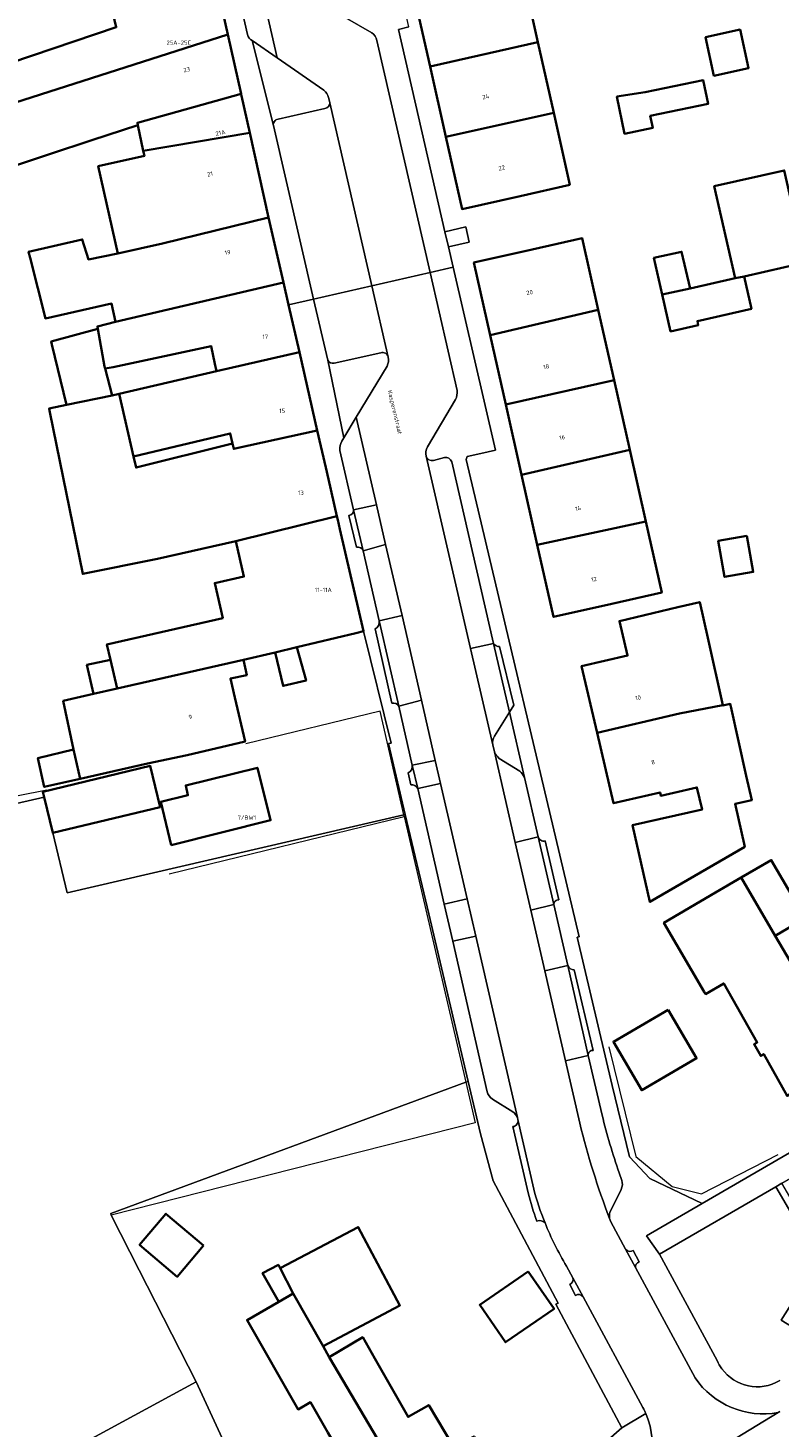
# Model space of a CAD drawing. Header units: metres. Extents: x 197700 to 204338, y 317132 to 325229.
# Tile 290 of 656: x 200557 to 200620, y 319005 to 319122. Entities that reach past the tile are written whole.
import ezdxf
from ezdxf.enums import TextEntityAlignment as Align

# ---------------------------------------------------------------- set-up
doc = ezdxf.new("R2010")
doc.units = ezdxf.units.M
for name, color, linetype, lineweight in [('B-WE-GR-BEPLANTING_CULTUUR_BODEMBEDEKKER-GV', 90, 'Continuous', 18), ('B-WE-IE-TERREINAFSCHEIDING_KUNSTMATIG_HEKWERK-G', 20, 'IE-TERREINAFSCHEIDING-KUNSTMATIG', 18), ('B-WE-OG-BEBOUWING-GV', 7, 'Continuous', 35), ('B-WE-OG-BEBOUWING-T18', 10, 'Continuous', 18), ('B-WE-OG-TERREIN_CULTUURSCHEIDING-GV', 7, 'Continuous', 18), ('B-WE-OG-TERREIN_ERF-GV', 7, 'Continuous', 18), ('B-WE-OG-TOPOGRAFIE-T18', 10, 'Continuous', 18), ('B-WE-VH-VERHARDING_BETONSTRAATSTEEN-GV', 252, 'Continuous', 18), ('B-WE-VH-VERHARDING_OPEN-GV', 252, 'Continuous', 18), ('B-WE-VH-VERHARDING_TEGEL-GV', 252, 'Continuous', 18)]:
    doc.layers.add(name, color=color, linetype=linetype, lineweight=lineweight)
doc.styles.add('NLCS-ISO-M200-T18', font='NLCS-ISO.ttf', dxfattribs={"height": 0.36})
doc.linetypes.add('IE-TERREINAFSCHEIDING-KUNSTMATIG', pattern='A,4,[82,NLCS.SHX,S=0.75,R=90,X=0,Y=0],4,-2', length=10)

msp = doc.modelspace()

# ---------------------------------------------------------------- linework, layer by layer
at = {"layer": 'B-WE-GR-BEPLANTING_CULTUUR_BODEMBEDEKKER-GV'}
for points in [[(200582.038, 319117.208), (200578.128, 319119.902), (200576.019, 319121.355), (200577.804, 319114.237)], [(200582.523, 319116.147), (200582.495, 319116.278), (200582.432, 319116.577)], [(200578.193, 319114.764), (200582.117, 319115.667)], [(200586.797, 319095.204), (200582.889, 319094.349)], [(200582.359, 319094.595), (200583.714, 319088.088), (200584.749, 319089.809), (200587.321, 319094.085)], [(200598.841, 319059.641), (200597.581, 319065.108), (200596.32, 319063.11)], [(200596.181, 319062.367), (200596.316, 319061.781)], [(200596.732, 319061.24), (200598.449, 319060.165)]]:
    msp.add_lwpolyline(points, dxfattribs=at)
for points in [[(200582.432, 319116.577, 0.1597349), (200582.038, 319117.208)], [(200582.117, 319115.667, 0.3995892), (200582.523, 319116.147)], [(200577.804, 319114.237, -0.4430445), (200578.193, 319114.764)], [(200587.414, 319094.855, 0.4387156), (200586.797, 319095.204)], [(200587.321, 319094.085, 0.1707805), (200587.414, 319094.855)], [(200582.889, 319094.349, -0.4104682), (200582.359, 319094.595)], [(200596.32, 319063.11, 0.198212), (200596.181, 319062.367)], [(200596.316, 319061.781, 0.1181096), (200596.732, 319061.24)], [(200598.449, 319060.165, -0.1405989), (200598.841, 319059.641)]]:
    msp.add_lwpolyline(points, format="xyb", dxfattribs=at)
at = {"layer": 'B-WE-IE-TERREINAFSCHEIDING_KUNSTMATIG_HEKWERK-G'}
for points in [[(200588.718, 319056.517), (200586.761, 319065.193), (200575.504, 319062.445)], [(200535.053, 319053.907), (200558.833, 319058.598)], [(200569.064, 319051.566), (200588.753, 319056.362)], [(200588.753, 319056.362), (200588.718, 319056.517)], [(200588.753, 319056.362), (200593.918, 319034.116)], [(200605.903, 319037.071), (200608.18, 319027.906), (200611.209, 319025.372), (200613.681, 319024.77), (200620.108, 319028.062)], [(200593.918, 319034.116), (200594.707, 319030.719), (200564.207, 319022.994)], [(200564.207, 319022.994), (200566.565, 319018.381)], [(200571.341, 319009.038), (200566.565, 319018.381)], [(200548.255, 318996.509), (200571.341, 319009.038)], [(200576.559, 318989.05), (200570.383, 319001.177), (200574.017, 319003.231), (200571.341, 319009.038)]]:
    msp.add_lwpolyline(points, dxfattribs=at)
at = {"layer": 'B-WE-OG-BEBOUWING-GV'}
for points in [[(200563.606, 319126.838), (200564.631, 319122.469), (200545.226, 319115.928), (200546.28, 319112.938), (200554.683, 319115.688), (200554.676, 319115.708), (200573.981, 319121.871), (200572.228, 319129.693), (200572.219, 319129.737)], [(200598.645, 319127.13), (200589.597, 319125.1), (200590.925, 319119.183), (200599.971, 319121.213)], [(200566.448, 319114.283), (200566.407, 319114.479), (200575.094, 319116.903), (200573.981, 319121.871), (200554.676, 319115.708), (200554.683, 319115.688), (200556.284, 319110.917), (200559.045, 319111.844), (200562.578, 319113.008)], [(200614.001, 319121.638), (200614.71, 319118.414), (200617.613, 319119.053), (200616.904, 319122.277)], [(200590.925, 319119.183), (200592.245, 319113.302), (200601.294, 319115.308), (200599.971, 319121.213)], [(200608.96, 319117.04), (200606.583, 319116.666), (200607.22, 319113.556), (200609.582, 319114.04), (200609.375, 319115.05), (200614.225, 319116.044), (200613.817, 319118.036)], [(200575.819, 319113.642), (200575.134, 319116.723), (200575.094, 319116.903), (200566.407, 319114.479), (200566.448, 319114.283), (200566.903, 319112.108)], [(200602.647, 319109.268), (200601.294, 319115.308), (200592.245, 319113.302), (200593.605, 319107.24), (200598.483, 319108.334)], [(200566.903, 319112.108), (200566.99, 319111.692), (200563.123, 319110.829), (200564.757, 319103.515), (200568.522, 319104.362), (200577.399, 319106.542), (200575.819, 319113.642)], [(200616.49, 319101.446), (200617.237, 319101.604), (200622.363, 319102.772), (200620.604, 319110.488), (200614.734, 319109.15)], [(200578.642, 319101.107), (200577.399, 319106.542), (200568.522, 319104.362), (200564.757, 319103.515), (200562.299, 319103.025), (200561.793, 319104.701), (200557.285, 319103.673), (200557.416, 319103.153), (200558.698, 319098.08), (200564.239, 319099.334), (200564.563, 319097.792)], [(200605.023, 319098.8), (200603.675, 319104.805), (200599.481, 319103.862), (200594.603, 319102.765), (200595.972, 319096.677)], [(200610.388, 319100.076), (200612.71, 319100.583), (200612.006, 319103.676), (200609.688, 319103.148)], [(200579.074, 319099.217), (200578.642, 319101.107), (200564.563, 319097.792), (200563.064, 319097.413), (200563.099, 319097.215), (200563.658, 319094.062), (200563.705, 319093.885), (200564.367, 319094.002), (200572.579, 319095.771), (200572.902, 319094.276), (200573.044, 319093.657), (200579.981, 319095.253)], [(200612.71, 319100.583), (200610.388, 319100.076), (200611.088, 319097.003), (200613.4, 319097.53), (200613.323, 319097.869), (200617.853, 319098.902), (200617.237, 319101.604), (200616.49, 319101.446)], [(200606.343, 319092.919), (200605.023, 319098.8), (200595.972, 319096.677), (200597.278, 319090.867)], [(200560.481, 319090.847), (200564.294, 319091.643), (200563.705, 319093.885), (200563.658, 319094.062), (200563.099, 319097.215), (200559.183, 319096.163), (200559.251, 319095.892)], [(200581.479, 319088.702), (200579.981, 319095.253), (200573.044, 319093.657), (200564.87, 319091.775), (200566.08, 319086.515), (200574.193, 319088.461), (200574.379, 319087.623), (200574.482, 319087.155), (200574.605, 319087.182)], [(200597.278, 319090.867), (200598.599, 319084.994), (200607.654, 319087.08), (200606.343, 319092.919)], [(200583.121, 319081.524), (200582.411, 319084.626), (200582.189, 319085.6), (200581.479, 319088.702), (200574.605, 319087.182), (200574.482, 319087.155), (200574.379, 319087.623), (200566.3, 319085.593), (200566.08, 319086.515), (200564.87, 319091.775), (200564.294, 319091.643), (200560.481, 319090.847), (200559.004, 319090.539), (200559.066, 319090.235), (200561.823, 319076.687), (200568.102, 319077.943), (200574.644, 319079.435)], [(200599.916, 319079.135), (200608.999, 319081.09), (200607.654, 319087.08), (200598.599, 319084.994)], [(200564.702, 319067.083), (200575.288, 319069.483), (200577.944, 319070.114), (200579.775, 319070.56), (200584.713, 319071.736), (200585.353, 319071.888), (200583.82, 319078.501), (200583.369, 319080.449), (200583.193, 319081.208), (200583.121, 319081.524), (200574.644, 319079.435), (200575.335, 319076.461), (200572.885, 319075.915), (200573.559, 319072.996), (200563.847, 319070.786), (200564.143, 319069.505)], [(200606.155, 319074.181), (200610.339, 319075.122), (200608.999, 319081.09), (200599.916, 319079.135), (200601.277, 319073.084)], [(200617.475, 319079.878), (200615.07, 319079.453), (200615.604, 319076.431), (200618.008, 319076.857)], [(200604.93, 319063.383), (200611.838, 319064.999), (200615.45, 319065.706), (200614.193, 319071.341), (200613.527, 319074.329), (200611.702, 319073.899), (200606.798, 319072.743), (200607.481, 319069.844), (200603.63, 319068.973)], [(200579.775, 319070.56), (200577.944, 319070.114), (200578.612, 319067.312), (200580.543, 319067.772)], [(200575.288, 319069.483), (200564.702, 319067.083), (200562.73, 319066.635), (200560.197, 319066.059), (200561.066, 319061.979), (200561.621, 319059.529), (200567.266, 319060.809), (200570.565, 319061.507), (200575.433, 319062.649), (200574.565, 319066.351), (200574.197, 319067.923), (200575.564, 319068.223)], [(200564.702, 319067.083), (200564.143, 319069.505), (200562.181, 319069.061), (200562.73, 319066.635)], [(200615.45, 319065.706), (200611.838, 319064.999), (200604.93, 319063.383), (200606.302, 319057.485), (200610.198, 319058.391), (200610.263, 319058.109), (200611.354, 319058.362), (200613.286, 319058.81), (200613.717, 319056.95), (200607.892, 319055.65), (200609.355, 319049.219), (200617.291, 319053.838), (200616.492, 319057.422), (200617.879, 319057.732), (200617.424, 319059.77), (200616.126, 319065.588), (200616.08, 319065.795), (200615.461, 319065.657)], [(200561.066, 319061.979), (200558.066, 319061.264), (200558.598, 319058.844), (200561.621, 319059.529)], [(200558.594, 319058.003), (200559.312, 319055.005), (200568.306, 319057.16), (200567.481, 319060.602), (200558.487, 319058.448)], [(200569.245, 319053.967), (200577.565, 319056.057), (200576.47, 319060.456), (200570.457, 319058.978), (200570.642, 319058.148), (200568.358, 319057.588)], [(200617.005, 319051.259), (200619.846, 319046.385), (200622.355, 319047.848), (200619.515, 319052.722)], [(200625.943, 319035.926), (200621.121, 319044.198), (200619.846, 319046.385), (200617.005, 319051.259), (200614.84, 319049.997), (200610.521, 319047.479), (200613.895, 319041.693), (200614.01, 319041.495), (200615.539, 319042.387), (200618.339, 319037.447), (200618.079, 319037.298), (200618.64, 319036.317), (200618.89, 319036.47), (200620.836, 319032.975)], [(200610.883, 319040.187), (200606.292, 319037.505), (200608.662, 319033.445), (200613.254, 319036.127)], [(200571.956, 319020.432), (200568.796, 319023.11), (200566.592, 319020.508), (200569.752, 319017.83)], [(200579.469, 319016.411), (200581.982, 319012.009), (200588.399, 319015.428), (200584.907, 319021.983), (200578.364, 319018.547)], [(200578.27, 319015.726), (200579.469, 319016.411), (200578.364, 319018.547), (200578.224, 319018.819), (200576.896, 319018.132)], [(200599.156, 319018.278), (200595.092, 319015.466), (200597.255, 319012.339), (200601.319, 319015.152)], [(200587.6, 318989.63), (200593.159, 318992.998), (200582.487, 319011.105), (200581.982, 319012.009), (200579.469, 319016.411), (200578.27, 319015.726), (200575.602, 319014.202), (200579.876, 319006.719), (200580.925, 319007.318), (200582.372, 319004.784), (200583.392, 319002.998), (200581.595, 319001.972), (200582.112, 319001.132), (200581.093, 319000.581)], [(200593.159, 318992.998), (200598.308, 318997.548), (200596.994, 319000), (200594.612, 319004.45), (200592.928, 319003.548), (200590.825, 319007.083), (200589.093, 319006.093), (200586.303, 319010.981), (200585.284, 319012.766), (200582.487, 319011.105)]]:
    msp.add_lwpolyline(points, close=True, dxfattribs=at)
at = {"layer": 'B-WE-OG-TERREIN_CULTUURSCHEIDING-GV'}
msp.add_lwpolyline([(200594.118, 319034.19), (200590.833, 319048.212), (200588.854, 319056.549), (200588.718, 319056.517), (200560.536, 319049.973), (200559.312, 319055.005), (200558.594, 319058.003), (200535.512, 319052.708), (200535.053, 319053.907), (200527.061, 319074.801), (200524.653, 319081.097), (200507.947, 319072.648), (200507.821, 319072.436), (200534.477, 319017.058), (200537.267, 319011.938), (200539.483, 319012.524), (200548.255, 318996.509), (200571.341, 319009.038), (200566.565, 319018.381), (200564.207, 319022.994), (200564.174, 319023.126), (200593.918, 319034.116)], close=True, dxfattribs=at)
msp.add_lwpolyline([(200625.42, 319011.08), (200620.338, 319014.198), (200623.498, 319019.189), (200619.906, 319025.368), (200610.155, 319019.729), (200614.983, 319010.807)], dxfattribs=at)
for points in [[(200614.983, 319010.807, 0.053149), (200615.367, 319010.129)], [(200615.367, 319010.129, 0.3909175), (200620.224, 319009.13)]]:
    msp.add_lwpolyline(points, format="xyb", dxfattribs=at)
at = {"layer": 'B-WE-OG-TERREIN_ERF-GV'}
for points in [[(200592.245, 319113.302), (200590.925, 319119.183), (200589.597, 319125.1), (200588.269, 319131.017), (200586.942, 319136.934), (200591.842, 319138.033), (200595.994, 319138.964), (200597.32, 319133.047), (200598.645, 319127.13), (200599.971, 319121.213), (200601.294, 319115.308), (200602.647, 319109.268), (200598.483, 319108.334), (200593.605, 319107.24)], [(200614.71, 319118.414), (200614.001, 319121.638), (200616.904, 319122.277), (200617.613, 319119.053)], [(200606.583, 319116.666), (200608.96, 319117.04), (200613.817, 319118.036), (200614.225, 319116.044), (200609.375, 319115.05), (200609.582, 319114.04), (200607.22, 319113.556)], [(200610.388, 319100.076), (200609.688, 319103.148), (200612.006, 319103.676), (200612.71, 319100.583), (200616.49, 319101.446), (200614.734, 319109.15), (200620.604, 319110.488), (200622.363, 319102.772), (200617.237, 319101.604), (200617.853, 319098.902), (200613.323, 319097.869), (200613.4, 319097.53), (200611.088, 319097.003)], [(200598.599, 319084.994), (200597.278, 319090.867), (200595.972, 319096.677), (200594.603, 319102.765), (200599.481, 319103.862), (200603.675, 319104.805), (200605.023, 319098.8), (200606.343, 319092.919), (200607.654, 319087.08), (200608.999, 319081.09), (200610.339, 319075.122), (200606.155, 319074.181), (200601.277, 319073.084), (200599.916, 319079.135)], [(200564.367, 319094.002), (200563.705, 319093.885), (200564.294, 319091.643), (200564.87, 319091.775), (200573.044, 319093.657), (200572.902, 319094.276), (200572.579, 319095.771)], [(200574.379, 319087.623), (200574.193, 319088.461), (200566.08, 319086.515), (200566.3, 319085.593)], [(200617.475, 319079.878), (200618.008, 319076.857), (200615.604, 319076.431), (200615.07, 319079.453)], [(200611.354, 319058.362), (200610.263, 319058.109), (200610.198, 319058.391), (200606.302, 319057.485), (200604.93, 319063.383), (200603.63, 319068.973), (200607.481, 319069.844), (200606.798, 319072.743), (200611.702, 319073.899), (200613.527, 319074.329), (200614.193, 319071.341), (200615.45, 319065.706), (200615.461, 319065.657), (200616.08, 319065.795), (200616.126, 319065.588), (200617.424, 319059.77), (200617.879, 319057.732), (200616.492, 319057.422), (200617.291, 319053.838), (200609.355, 319049.219), (200607.892, 319055.65), (200613.717, 319056.95), (200613.286, 319058.81)], [(200569.245, 319053.967), (200568.358, 319057.588), (200570.642, 319058.148), (200570.457, 319058.978), (200576.47, 319060.456), (200577.565, 319056.057)], [(200610.883, 319040.187), (200613.254, 319036.127), (200608.662, 319033.445), (200606.292, 319037.505)], [(200571.956, 319020.432), (200569.752, 319017.83), (200566.592, 319020.508), (200568.796, 319023.11)], [(200599.156, 319018.278), (200601.319, 319015.152), (200597.255, 319012.339), (200595.092, 319015.466)]]:
    msp.add_lwpolyline(points, close=True, dxfattribs=at)
for points in [[(200545.226, 319115.928), (200564.631, 319122.469)], [(200589.143, 319122.497), (200588.272, 319122.272), (200592.178, 319105.345), (200593.937, 319105.756), (200594.218, 319104.474), (200592.471, 319104.076), (200592.865, 319102.367), (200596.399, 319087.052), (200595.182, 319086.778), (200594.039, 319086.522), (200593.967, 319086.281), (200603.416, 319046.287), (200603.247, 319046.258), (200606.188, 319033.833), (200607.643, 319027.858), (200609.341, 319026.052), (200613.726, 319023.965), (200666.83, 319054.745)], [(200535.512, 319052.708), (200558.594, 319058.003), (200558.487, 319058.448), (200567.481, 319060.602), (200568.306, 319057.16), (200559.312, 319055.005), (200560.536, 319049.973), (200588.718, 319056.517), (200588.854, 319056.549), (200587.447, 319062.479), (200587.669, 319062.512), (200585.353, 319071.888), (200584.713, 319071.736), (200579.775, 319070.56), (200580.543, 319067.772), (200578.612, 319067.312), (200577.944, 319070.114), (200575.288, 319069.483), (200575.564, 319068.223), (200574.197, 319067.923), (200574.565, 319066.351), (200575.433, 319062.649), (200570.565, 319061.507), (200567.266, 319060.809), (200561.621, 319059.529), (200558.598, 319058.844), (200558.066, 319061.264), (200561.066, 319061.979), (200560.197, 319066.059), (200562.73, 319066.635), (200562.181, 319069.061), (200564.143, 319069.505), (200563.847, 319070.786), (200573.559, 319072.996), (200572.885, 319075.915), (200575.335, 319076.461), (200574.644, 319079.435), (200568.102, 319077.943), (200561.823, 319076.687), (200559.066, 319090.235), (200559.004, 319090.539), (200560.481, 319090.847), (200559.251, 319095.892), (200559.183, 319096.163), (200563.099, 319097.215), (200563.064, 319097.413), (200564.563, 319097.792), (200564.239, 319099.334), (200558.698, 319098.08), (200557.416, 319103.153), (200557.285, 319103.673), (200561.793, 319104.701), (200562.299, 319103.025), (200564.757, 319103.515), (200563.123, 319110.829), (200566.99, 319111.692), (200566.903, 319112.108), (200566.448, 319114.283), (200562.578, 319113.008), (200559.045, 319111.844), (200556.284, 319110.917)], [(200620.836, 319032.975), (200618.89, 319036.47), (200618.64, 319036.317), (200618.079, 319037.298), (200618.339, 319037.447), (200615.539, 319042.387), (200614.01, 319041.495), (200613.895, 319041.693), (200610.521, 319047.479), (200614.84, 319049.997), (200617.005, 319051.259), (200619.515, 319052.722), (200622.355, 319047.848), (200619.846, 319046.385), (200621.121, 319044.198)], [(200598.308, 318997.548), (200606.99, 319005.172), (200601.471, 319015.537), (200601.651, 319015.604), (200596.214, 319025.851), (200595.146, 319029.803), (200594.118, 319034.19), (200593.918, 319034.116), (200564.174, 319023.126), (200564.207, 319022.994), (200566.565, 319018.381), (200571.341, 319009.038), (200574.017, 319003.231)], [(200582.372, 319004.784), (200580.925, 319007.318), (200579.876, 319006.719), (200575.602, 319014.202), (200578.27, 319015.726), (200576.896, 319018.132), (200578.224, 319018.819), (200578.364, 319018.547), (200584.907, 319021.983), (200588.399, 319015.428), (200581.982, 319012.009), (200582.487, 319011.105), (200585.284, 319012.766), (200586.303, 319010.981), (200589.093, 319006.093), (200590.825, 319007.083), (200592.928, 319003.548)]]:
    msp.add_lwpolyline(points, dxfattribs=at)
at = {"layer": 'B-WE-VH-VERHARDING_BETONSTRAATSTEEN-GV'}
for points in [[(200556.23, 319189.637), (200553.846, 319188.671), (200555.188, 319186.725), (200559.659, 319184.486), (200560.648, 319179.852), (200560.683, 319179.69), (200562.359, 319172.738), (200562.375, 319172.666), (200564.149, 319164.919), (200566.072, 319156.522), (200566.178, 319156.058), (200567.549, 319150.278), (200568.898, 319144.591), (200570.277, 319138.779), (200572.219, 319129.737), (200572.228, 319129.693), (200573.981, 319121.871), (200575.094, 319116.903), (200575.134, 319116.723)], [(200563.189, 319185.564), (200563.819, 319182.445), (200578.128, 319119.902), (200582.038, 319117.208)], [(200576.019, 319121.355), (200578.128, 319119.902), (200563.819, 319182.445)], [(200563.852, 319173.337), (200564.637, 319169.907), (200575.629, 319121.863)], [(200575.629, 319121.863), (200564.637, 319169.907)], [(200586.471, 319121.37), (200590.934, 319101.926), (200592.865, 319102.367), (200592.471, 319104.076), (200592.178, 319105.345), (200588.272, 319122.272), (200589.143, 319122.497), (200588.091, 319127.189), (200585.321, 319126.563), (200582.311, 319139.893), (200580.985, 319145.719)], [(200586.039, 319122.007), (200582.507, 319124.034)], [(200582.507, 319124.034), (200586.039, 319122.007)], [(200575.134, 319116.723), (200575.819, 319113.642), (200577.399, 319106.542), (200578.642, 319101.107), (200579.074, 319099.217), (200581.176, 319099.697), (200577.804, 319114.237), (200576.019, 319121.355)], [(200582.495, 319116.278), (200582.523, 319116.147), (200586.046, 319100.81), (200590.934, 319101.926), (200586.471, 319121.37)], [(200577.804, 319114.237), (200581.176, 319099.697), (200586.046, 319100.81), (200582.523, 319116.147)], [(200582.432, 319116.577), (200582.495, 319116.278)], [(200582.117, 319115.667), (200578.193, 319114.764)], [(200593.203, 319092.038), (200590.934, 319101.926), (200586.046, 319100.81), (200587.414, 319094.855)], [(200614.983, 319010.807), (200610.155, 319019.729), (200609.067, 319021.264), (200613.726, 319023.965), (200609.341, 319026.052), (200607.643, 319027.858), (200606.188, 319033.833), (200603.247, 319046.258), (200603.416, 319046.287), (200593.967, 319086.281), (200594.039, 319086.522), (200595.182, 319086.778), (200596.399, 319087.052), (200592.865, 319102.367), (200590.934, 319101.926), (200593.203, 319092.038)], [(200587.414, 319094.855), (200586.046, 319100.81), (200581.176, 319099.697), (200582.359, 319094.595)], [(200583.539, 319087.797), (200583.714, 319088.088), (200582.359, 319094.595), (200581.176, 319099.697), (200579.074, 319099.217), (200579.981, 319095.253), (200581.479, 319088.702), (200582.189, 319085.6), (200582.411, 319084.626), (200583.121, 319081.524), (200583.193, 319081.208), (200583.369, 319080.449), (200583.82, 319078.501), (200585.353, 319071.888), (200587.669, 319062.512), (200587.447, 319062.479), (200588.854, 319056.549)], [(200582.889, 319094.349), (200586.797, 319095.204)], [(200587.321, 319094.085), (200584.749, 319089.809), (200586.443, 319082.465), (200587.209, 319079.145), (200588.582, 319073.193), (200590.21, 319066.117), (200591.37, 319061.075), (200591.813, 319059.147), (200594.036, 319049.485), (200594.758, 319046.348), (200598.254, 319031.154), (200598.292, 319030.987), (200599.611, 319025.165)], [(200590.723, 319087.325), (200593.057, 319091.295)], [(200593.057, 319091.295), (200590.723, 319087.325)], [(200584.523, 319082.069), (200586.443, 319082.465), (200584.749, 319089.809), (200583.714, 319088.088), (200583.539, 319087.797)], [(200583.381, 319087.038), (200584.523, 319082.069)], [(200584.523, 319082.069), (200583.381, 319087.038)], [(200590.597, 319086.552), (200594.317, 319070.438), (200596.256, 319070.851), (200592.747, 319086.07)], [(200600.549, 319043.447), (200599.378, 319048.52), (200598.065, 319054.205), (200596.316, 319061.781), (200596.181, 319062.367), (200594.317, 319070.438), (200590.597, 319086.552)], [(200592.129, 319086.442), (200591.219, 319086.193)], [(200591.219, 319086.193), (200592.129, 319086.442)], [(200592.747, 319086.07), (200596.256, 319070.851)], [(200585.314, 319078.626), (200584.523, 319082.069)], [(200584.135, 319081.569), (200584.754, 319078.917)], [(200584.754, 319078.917), (200584.135, 319081.569)], [(200586.662, 319072.76), (200586.661, 319072.762), (200585.314, 319078.626)], [(200588.306, 319065.603), (200586.689, 319072.639), (200586.662, 319072.76)], [(200586.322, 319072.102), (200587.732, 319065.861)], [(200587.732, 319065.861), (200586.322, 319072.102)], [(200597.581, 319065.108), (200596.256, 319070.851), (200594.317, 319070.438), (200596.181, 319062.367)], [(200596.256, 319070.851), (200597.581, 319065.108), (200597.952, 319065.696), (200596.737, 319070.605)], [(200596.737, 319070.605), (200597.952, 319065.696), (200597.581, 319065.108), (200598.841, 319059.641), (200599.987, 319054.67)], [(200589.439, 319060.673), (200588.306, 319065.603)], [(200596.32, 319063.11), (200597.581, 319065.108)], [(200596.316, 319061.781), (200598.065, 319054.205), (200599.987, 319054.67), (200598.841, 319059.641)], [(200598.449, 319060.165), (200596.732, 319061.24)], [(200589.101, 319060.024), (200589.304, 319059.031)], [(200589.304, 319059.031), (200589.101, 319060.024)], [(200589.891, 319058.706), (200589.439, 319060.673)], [(200595.724, 319033.317), (200592.823, 319045.945), (200592.116, 319049.02), (200589.891, 319058.706)], [(200588.854, 319056.549), (200590.833, 319048.212), (200594.118, 319034.19), (200595.146, 319029.803), (200596.214, 319025.851), (200601.651, 319015.604), (200601.471, 319015.537), (200606.99, 319005.172), (200609.007, 319006.365)], [(200599.987, 319054.67), (200601.297, 319048.989)], [(200601.714, 319049.401), (200600.572, 319054.334)], [(200600.572, 319054.334), (200601.714, 319049.401)], [(200601.297, 319048.989), (200602.472, 319043.895)], [(200598.254, 319031.154), (200594.758, 319046.348), (200592.823, 319045.945), (200595.724, 319033.317)], [(200603.467, 319030.683), (200602.27, 319035.92), (200600.549, 319043.447)], [(200602.472, 319043.895), (200604.174, 319036.359)], [(200604.586, 319036.787), (200603.011, 319043.534)], [(200603.011, 319043.534), (200604.586, 319036.787)], [(200604.174, 319036.359), (200602.27, 319035.92), (200603.467, 319030.683)], [(200605.344, 319031.356), (200604.174, 319036.359)], [(200604.174, 319036.359), (200605.344, 319031.356)], [(200596.147, 319032.713), (200597.856, 319031.645)], [(200597.856, 319031.645), (200596.147, 319032.713)], [(200597.87, 319030.402), (200599.159, 319024.843)], [(200599.159, 319024.843), (200597.87, 319030.402)], [(200598.292, 319030.987), (200598.254, 319031.154)], [(200599.611, 319025.165), (200598.292, 319030.987)], [(200607.002, 319025.901), (200606.773, 319026.532)], [(200606.773, 319026.532), (200607.002, 319025.901)], [(200605.993, 319023.207), (200606.936, 319025.141)], [(200606.936, 319025.141), (200605.993, 319023.207)], [(200613.133, 319009.357), (200608.15, 319018.59), (200607.316, 319020.137), (200606.082, 319022.423), (200605.967, 319022.719)], [(200605.967, 319022.719), (200606.082, 319022.423), (200607.316, 319020.137)], [(200607.316, 319020.137), (200608.15, 319018.59)], [(200608.438, 319019.079), (200607.96, 319020.033)], [(200607.96, 319020.033), (200608.438, 319019.079)], [(200602.882, 319017.746), (200602.356, 319018.72)], [(200602.356, 319018.72), (200602.882, 319017.746), (200603.75, 319016.142), (200608.766, 319006.866)], [(200608.15, 319018.59), (200613.133, 319009.357)], [(200603.75, 319016.142), (200602.882, 319017.746)], [(200602.631, 319017.18), (200603.104, 319016.268)], [(200603.104, 319016.268), (200602.631, 319017.18)], [(200608.766, 319006.866), (200603.75, 319016.142)], [(200620.237, 319006.532), (200620.097, 319006.447), (200607.073, 318998.544), (200606.802, 318998.38), (200606.179, 318997.922), (200593.339, 318990.709), (200596.218, 318985.473), (200604.08, 318989.799), (200625.403, 319002.652)], [(200607.073, 318998.544), (200620.097, 319006.447)], [(200620.097, 319006.447), (200620.237, 319006.532)]]:
    msp.add_lwpolyline(points, dxfattribs=at)
for points in [[(200576.019, 319121.355, -0.2549613), (200575.629, 319121.863)], [(200575.629, 319121.863, 0.2549613), (200576.019, 319121.355)], [(200586.471, 319121.37, 0.1974737), (200586.039, 319122.007)], [(200586.039, 319122.007, -0.1974737), (200586.471, 319121.37)], [(200582.038, 319117.208, -0.1597349), (200582.432, 319116.577)], [(200582.523, 319116.147, -0.3995892), (200582.117, 319115.667)], [(200578.193, 319114.764, 0.4430445), (200577.804, 319114.237)], [(200586.797, 319095.204, -0.4387156), (200587.414, 319094.855)], [(200587.414, 319094.855, -0.1707805), (200587.321, 319094.085)], [(200582.359, 319094.595, 0.4104682), (200582.889, 319094.349)], [(200593.057, 319091.295, 0.144792), (200593.203, 319092.038)], [(200593.203, 319092.038, -0.144792), (200593.057, 319091.295)], [(200583.539, 319087.797, 0.1990499), (200583.381, 319087.038)], [(200583.381, 319087.038, -0.1990499), (200583.539, 319087.797)], [(200590.597, 319086.552, -0.1970948), (200590.723, 319087.325)], [(200590.723, 319087.325, 0.1970948), (200590.597, 319086.552)], [(200591.219, 319086.193, -0.3884779), (200590.597, 319086.552)], [(200590.597, 319086.552, 0.3884779), (200591.219, 319086.193)], [(200592.747, 319086.07, 0.3766038), (200592.129, 319086.442)], [(200592.129, 319086.442, -0.3766038), (200592.747, 319086.07)], [(200584.523, 319082.069, -0.405771), (200584.135, 319081.569)], [(200584.135, 319081.569, 0.405771), (200584.523, 319082.069)], [(200584.754, 319078.917, -0.4111281), (200585.314, 319078.626)], [(200585.314, 319078.626, 0.4111281), (200584.754, 319078.917)], [(200586.662, 319072.76, -0.361096), (200586.322, 319072.102)], [(200586.322, 319072.102, 0.361096), (200586.662, 319072.76)], [(200596.737, 319070.605, -0.2973371), (200596.256, 319070.851)], [(200596.256, 319070.851, 0.2973371), (200596.737, 319070.605)], [(200587.732, 319065.861, -0.3546192), (200588.306, 319065.603)], [(200588.306, 319065.603, 0.3546192), (200587.732, 319065.861)], [(200596.181, 319062.367, -0.198212), (200596.32, 319063.11)], [(200596.732, 319061.24, -0.1181096), (200596.316, 319061.781)], [(200589.439, 319060.673, -0.3356737), (200589.101, 319060.024)], [(200589.101, 319060.024, 0.3356737), (200589.439, 319060.673)], [(200598.841, 319059.641, 0.1405989), (200598.449, 319060.165)], [(200589.304, 319059.031, -0.3645463), (200589.891, 319058.706)], [(200589.891, 319058.706, 0.3645463), (200589.304, 319059.031)], [(200600.572, 319054.334, -0.4181298), (200599.987, 319054.67)], [(200599.987, 319054.67, 0.4181298), (200600.572, 319054.334)], [(200601.297, 319048.989, -0.4161384), (200601.714, 319049.401)], [(200601.714, 319049.401, 0.4161384), (200601.297, 319048.989)], [(200603.011, 319043.534, -0.3296603), (200602.472, 319043.895)], [(200602.472, 319043.895, 0.3296603), (200603.011, 319043.534)], [(200604.174, 319036.359, -0.4665277), (200604.586, 319036.787)], [(200604.586, 319036.787, 0.4665277), (200604.174, 319036.359)], [(200595.724, 319033.317, 0.2202035), (200596.147, 319032.713)], [(200596.147, 319032.713, -0.2202035), (200595.724, 319033.317)], [(200597.856, 319031.645, -0.1250213), (200598.254, 319031.154)], [(200598.254, 319031.154, 0.1250213), (200597.856, 319031.645)], [(200598.292, 319030.987, -0.4394991), (200597.87, 319030.402)], [(200597.87, 319030.402, 0.4394991), (200598.292, 319030.987)], [(200603.467, 319030.683, 0.0316745), (200605.967, 319022.719)], [(200605.967, 319022.719, -0.0316745), (200603.467, 319030.683)], [(200606.773, 319026.532, -0.0245553), (200605.344, 319031.356)], [(200605.344, 319031.356, 0.0245553), (200606.773, 319026.532)], [(200606.936, 319025.141, 0.1839672), (200607.002, 319025.901)], [(200607.002, 319025.901, -0.1839672), (200606.936, 319025.141)], [(200599.159, 319024.843, 0.0352055), (200599.884, 319022.49)], [(200599.884, 319022.49, -0.0352055), (200599.159, 319024.843)], [(200600.561, 319022.342, -0.0287754), (200599.611, 319025.165)], [(200599.611, 319025.165, 0.0287754), (200600.561, 319022.342)], [(200599.884, 319022.49, -0.2776652), (200600.561, 319022.342)], [(200600.561, 319022.342, 0.2776652), (200599.884, 319022.49)], [(200602.356, 319018.72, -0.039162), (200600.561, 319022.342)], [(200600.561, 319022.342, 0.039162), (200602.356, 319018.72)], [(200605.967, 319022.719, -0.1069136), (200605.993, 319023.207)], [(200605.993, 319023.207, 0.1069136), (200605.967, 319022.719)], [(200607.96, 319020.033, -0.4062719), (200607.316, 319020.137)], [(200607.316, 319020.137, 0.4062719), (200607.96, 319020.033)], [(200608.15, 319018.59, -0.3671937), (200608.438, 319019.079)], [(200608.438, 319019.079, 0.3671937), (200608.15, 319018.59)], [(200602.882, 319017.746, -0.3901396), (200602.631, 319017.18)], [(200602.631, 319017.18, 0.3901396), (200602.882, 319017.746)], [(200603.104, 319016.268, -0.3951529), (200603.75, 319016.142)], [(200603.75, 319016.142, 0.3951529), (200603.104, 319016.268)], [(200615.367, 319010.129, -0.053149), (200614.983, 319010.807)], [(200620.097, 319006.447, -0.2945839), (200613.133, 319009.357)], [(200613.133, 319009.357, 0.2945839), (200620.097, 319006.447)], [(200620.224, 319009.13, -0.3909175), (200615.367, 319010.129)], [(200609.007, 319006.365, 0.0216072), (200608.766, 319006.866)], [(200608.766, 319006.866, -0.0216072), (200609.007, 319006.365)], [(200609.007, 319006.365, -0.3366562), (200607.073, 318998.544)]]:
    msp.add_lwpolyline(points, format="xyb", dxfattribs=at)
for points in [[(200587.209, 319079.145), (200586.443, 319082.465), (200584.523, 319082.069), (200585.314, 319078.626)], [(200586.661, 319072.762), (200588.582, 319073.193), (200587.209, 319079.145), (200585.314, 319078.626)], [(200586.662, 319072.76), (200586.689, 319072.639), (200588.306, 319065.603), (200590.21, 319066.117), (200588.582, 319073.193), (200586.661, 319072.762)], [(200590.21, 319066.117), (200588.306, 319065.603), (200589.439, 319060.673), (200591.37, 319061.075)], [(200591.37, 319061.075), (200589.439, 319060.673), (200589.891, 319058.706), (200591.813, 319059.147)], [(200591.813, 319059.147), (200589.891, 319058.706), (200592.116, 319049.02), (200594.036, 319049.485)], [(200599.378, 319048.52), (200601.297, 319048.989), (200599.987, 319054.67), (200598.065, 319054.205)], [(200594.036, 319049.485), (200592.116, 319049.02), (200592.823, 319045.945), (200594.758, 319046.348)], [(200600.549, 319043.447), (200602.472, 319043.895), (200601.297, 319048.989), (200599.378, 319048.52)], [(200602.472, 319043.895), (200600.549, 319043.447), (200602.27, 319035.92), (200604.174, 319036.359)], [(200553.741, 318985.843), (200556.841, 318980.221), (200557.776, 318978.525), (200570.934, 318985.809), (200573.297, 318987.264), (200576.559, 318989.05), (200570.383, 319001.177), (200574.017, 319003.231), (200571.341, 319009.038), (200548.255, 318996.509), (200548.025, 318996.384)]]:
    msp.add_lwpolyline(points, close=True, dxfattribs=at)
at = {"layer": 'B-WE-VH-VERHARDING_OPEN-GV'}
msp.add_lwpolyline([(200592.178, 319105.345), (200592.471, 319104.076), (200594.218, 319104.474), (200593.937, 319105.756)], close=True, dxfattribs=at)
msp.add_lwpolyline([(200630.284, 319018.967), (200625.332, 319022.007), (200623.853, 319019.736), (200620.415, 319025.662), (200619.906, 319025.368), (200623.498, 319019.189), (200620.338, 319014.198), (200625.42, 319011.08)], dxfattribs=at)
at = {"layer": 'B-WE-VH-VERHARDING_TEGEL-GV'}
for points in [[(200666.83, 319054.745), (200613.726, 319023.965), (200609.067, 319021.264), (200610.155, 319019.729), (200619.906, 319025.368), (200620.415, 319025.662), (200632.426, 319032.608), (200633.016, 319032.949), (200646.251, 319040.603), (200647.334, 319038.551), (200647.914, 319037.453), (200649.98, 319033.913), (200650.306, 319033.7), (200650.688, 319033.756)], [(200609.007, 319006.365), (200606.99, 319005.172), (200598.308, 318997.548), (200593.159, 318992.998)]]:
    msp.add_lwpolyline(points, dxfattribs=at)
msp.add_lwpolyline([(200607.073, 318998.544, 0.3366562), (200609.007, 319006.365)], format="xyb", dxfattribs=at)

# ---------------------------------------------------------------- texts
at = {"layer": 'B-WE-OG-BEBOUWING-T18', "style": 'NLCS-ISO-M200-T18'}
for s, p in [('25A-25C', (200569.869, 319121.181)), ('17', (200577.119, 319096.553)), ('15', (200578.537, 319090.351)), ('13', (200580.107, 319083.485)), ('11-11A', (200581.981, 319075.347)), ('7/BW1', (200575.582, 319056.284))]:
    msp.add_text(s, height=0.36, dxfattribs=at).set_placement(p, align=Align.MIDDLE)
for s, rotation, p in [('23', 12.6, (200570.542, 319118.924)), ('24', 12.6, (200595.591, 319116.661)), ('21A', 12.5, (200573.364, 319113.628)), ('21', 12.5, (200572.491, 319110.183)), ('22', 12.6, (200596.93, 319110.69)), ('19', 12.8, (200573.965, 319103.615)), ('20', 12.6, (200599.266, 319100.262)), ('18', 12.6, (200600.662, 319094.052)), ('16', 12.6, (200601.995, 319088.122)), ('14', 12.6, (200603.332, 319082.179)), ('12', 12.6, (200604.666, 319076.243)), ('10', 13, (200608.353, 319066.322)), ('9', 13.1, (200570.84, 319064.715)), ('8', 13.1, (200609.61, 319060.921))]:
    msp.add_text(s, height=0.36, rotation=rotation, dxfattribs=at).set_placement(p, align=Align.MIDDLE)
at = {"layer": 'B-WE-OG-TOPOGRAFIE-T18', "style": 'NLCS-ISO-M200-T18'}
msp.add_text('Kasperenstraat', height=0.36, rotation=283.4, dxfattribs=at).set_placement((200587.938, 319090.226), align=Align.MIDDLE)

doc.saveas('drawing.dxf')
